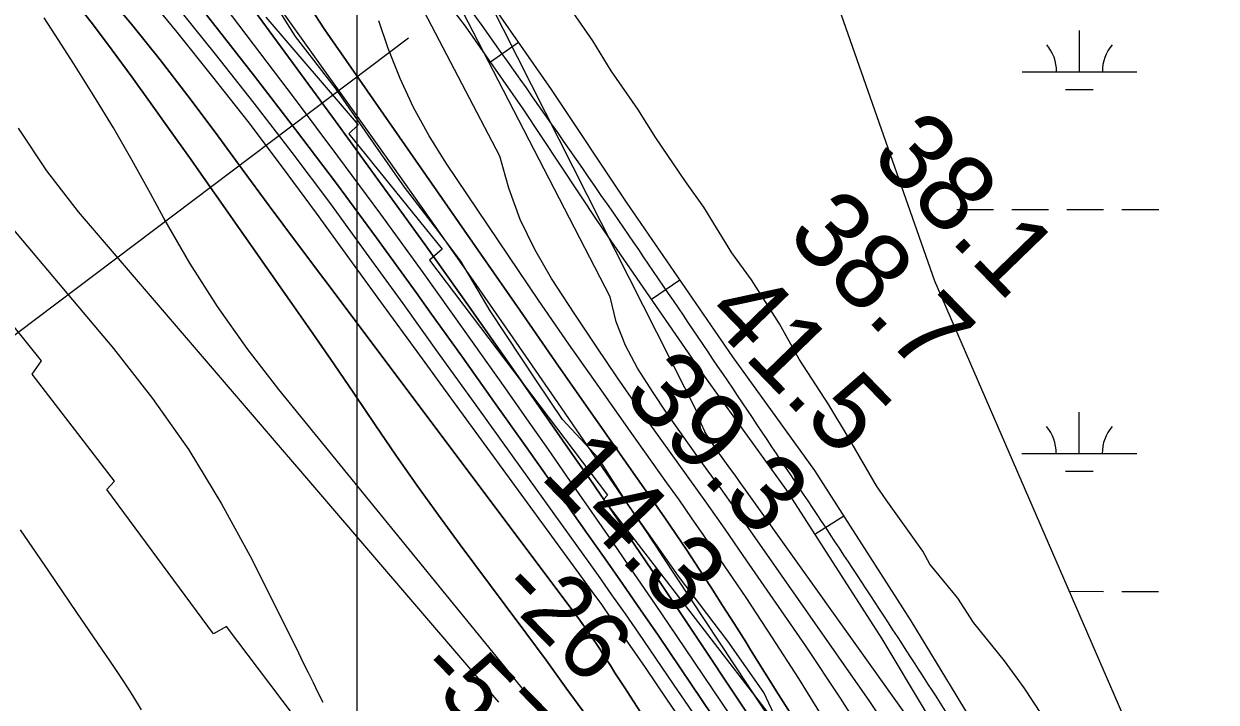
# Model space of a CAD drawing. Extents: x 3245246 to 3283090, y 806824 to 832173.
# Drawn here: x 3270071 to 3271110, y 819309 to 819900 of the extents above; entities that cross this region are included whole.
import ezdxf

# ---------------------------------------------------------------- set-up
doc = ezdxf.new("R2010")
doc.units = 0
for name, color, linetype in [('V-GRID-MAJR', 7, 'Continuous'), ('V-RIVR-EDGE', 7, 'Continuous'), ('V-RIVR-RANG', 7, 'Continuous'), ('V-ROAD-CNTR', 7, 'Continuous'), ('V-RRAP-RVMT', 7, 'Continuous'), ('V-SITE-VEGE', 7, 'Continuous'), ('V-TOPO-DPTH', 7, 'Continuous'), ('V-TOPO-MAJR', 7, 'Continuous'), ('V-TOPO-MINR', 7, 'Continuous'), ('V-TOPO-WATR', 7, 'Continuous'), ('V-WETL-SWMP', 7, 'Continuous')]:
    doc.layers.add(name, color=color, linetype=linetype)

msp = doc.modelspace()

# ---------------------------------------------------------------- linework, layer by layer
at = {"layer": 'V-GRID-MAJR'}
msp.add_spline([(3270359.9, 812204.1), (3270361.6, 818263.3), (3270363.4, 824325.6), (3270365.1, 830387.9), (3270365.1, 830390.9)], degree=3, dxfattribs=at)
at = {"layer": 'V-RIVR-EDGE'}
for points in [[(3270518.8, 819588), (3270477.7, 819649.8), (3270452.2, 819692.9), (3270429.2, 819723.4), (3270403.2, 819757.4), (3270376.3, 819796.1), (3270343, 819843.6), (3270308.3, 819888.9), (3270280.6, 819932.8)], [(3271126.5, 818687.1), (3271077.1, 818759.4), (3271017.3, 818837.8), (3270964.9, 818923.1), (3270933.7, 818969.3), (3270889.1, 819044.6), (3270838.9, 819109.1), (3270786.9, 819180.5), (3270762.7, 819226.2), (3270738.4, 819270.1), (3270716.4, 819317.1), (3270684.8, 819362), (3270641.9, 819418.6), (3270597.2, 819482.2), (3270572.1, 819521.4), (3270540.9, 819554.9), (3270518.8, 819588)]]:
    msp.add_lwpolyline(points, dxfattribs=at)
at = {"layer": 'V-RIVR-RANG'}
msp.add_line((3270406.8, 819887.2), (3269895.6, 819502.2), dxfattribs=at)
at = {"layer": 'V-ROAD-CNTR'}
for p, q in [((3270502.6, 819883.4), (3270478, 819866.3)), ((3270643, 819676.5), (3270618.3, 819659.5)), ((3270786, 819470.9), (3270760.7, 819454.7))]:
    msp.add_line(p, q, dxfattribs=at)
for points in [[(3269843.4, 820720), (3269850.2, 820706.2), (3269882.2, 820651.7), (3269977.9, 820546.5), (3270017.6, 820500.2), (3270105.1, 820401.1), (3270161.4, 820338.8), (3270271.1, 820208.6), (3270367.8, 820073.2), (3270400.8, 820019.6), (3270480.3, 819915.5), (3270531, 819842.7), (3270596.3, 819744.3), (3270689.1, 819609.7), (3270760.6, 819510.6), (3270844.4, 819379.6), (3270883.5, 819315), (3270943.6, 819215.4), (3271019.7, 819092.1), (3271064.1, 819024.8), (3271140, 818915.3)], [(3269823.7, 820692), (3269857.9, 820633.8), (3269955.4, 820526.6), (3269995, 820480.5), (3270082.7, 820381.1), (3270138.8, 820319.1), (3270247.3, 820190.2), (3270342.8, 820056.6), (3270376, 820002.6), (3270456, 819897.8), (3270506.2, 819825.8), (3270571.4, 819727.5), (3270664.6, 819592.5), (3270735.7, 819493.7), (3270819, 819363.8), (3270857.8, 819299.5), (3270918, 819199.8), (3270994.4, 819076), (3271039.3, 819008), (3271115.8, 818897.6)]]:
    msp.add_lwpolyline(points, dxfattribs=at)
for points in [[(3268555, 824466.2), (3268928.1, 824288.4), (3269383.1, 824061.9), (3269668.7, 823890.1), (3270076.6, 823640.1), (3270419.3, 823451), (3270842, 823197.9), (3271162.2, 823029.4), (3271548.3, 822792.5), (3271898.4, 822578.4), (3272236.9, 822400.3), (3272509.8, 822239.3), (3272743.9, 822091.3), (3273013.6, 821941.1), (3273341, 821721.2), (3273731.8, 821490.1), (3274189.2, 821175), (3274593.6, 820901.2), (3274916.7, 820684.3), (3275373.2, 820360), (3275676.6, 820161), (3275802.4, 820045.1), (3275896.2, 819928), (3275965.2, 819818.6), (3276015.1, 819699.5), (3276044.4, 819586.7), (3276100.5, 819413), (3276190.9, 819208.3), (3276292.5, 819051.8), (3276415.5, 818926.3), (3276568.2, 818833.9), (3276716.2, 818768.8), (3276924.8, 818729), (3277119.9, 818725), (3277260.8, 818758.2)], [(3265843.1, 823432.9), (3265859, 823417.1), (3265884.4, 823393.5), (3265921.6, 823385.9), (3265988.6, 823351.1), (3266047.2, 823332.3), (3266110.9, 823317.7), (3266174.6, 823302.5), (3266237.9, 823256.1), (3266319, 823213.7), (3266446.2, 823144), (3266598.2, 823070.2), (3266698.3, 823024.2), (3266809.8, 822977.5), (3266902.8, 822954.7), (3266981.5, 822929.4), (3267047, 822922.9), (3267126.7, 822927), (3267196.8, 822934.5), (3267240.8, 822931.2), (3267315.5, 822929), (3267389.5, 822902.9), (3267472.5, 822855.3), (3267548.2, 822799.1), (3267673.2, 822703.2), (3267729.5, 822659.2), (3267800.8, 822580), (3267841.6, 822514.8), (3267890.4, 822443.6), (3267961.5, 822390.3), (3268026.2, 822347.9), (3268097.5, 822313.7), (3268226.8, 822221.5), (3268328.9, 822136.2), (3268438, 822030.2), (3268539.6, 821913.7), (3268611.4, 821855), (3268669.7, 821833), (3268741.6, 821835.2), (3268781, 821862.3), (3268824.2, 821916.6), (3268873.1, 822006.3), (3268932.5, 822098.1), (3268972.1, 822145.5), (3269019.4, 822162), (3269056, 822158.3), (3269086.7, 822138.7), (3269215.7, 821995.6), (3269467.1, 821682.5), (3269665, 821425.3), (3269890.2, 821132.3), (3269935.6, 821060.8), (3269937.8, 820947), (3269911.9, 820878.4), (3269882.4, 820803.4), (3269850.4, 820754.7), (3269820.8, 820702.9), (3269847.5, 820661.4), (3269995.3, 820504.9), (3270135.1, 820342.3), (3270215.8, 820249.2), (3270280.9, 820161.5), (3270409.8, 819983.2), (3270585.2, 819734.7), (3270723.1, 819531.2), (3270847.8, 819342.2), (3270941.2, 819194.9), (3271024.2, 819065), (3271103.7, 818956), (3271217.9, 818809.2), (3271322.1, 818665), (3271450.9, 818481.1), (3271547.8, 818329.9), (3271656.2, 818159), (3271778.9, 817965.4), (3271939, 817707.5), (3272036.6, 817466.5), (3272126.7, 817285.3), (3272211.9, 817051.1), (3272318, 816867.5), (3272429.4, 816683.2), (3272508.6, 816556.2), (3272571.6, 816398.7), (3272670.4, 816197), (3272779.9, 816022.9), (3272872.1, 815803.2), (3272964.7, 815556.6)]]:
    msp.add_spline(points, degree=3, dxfattribs=at)
at = {"layer": 'V-RRAP-RVMT'}
for p, q in [((3270282.3, 819905.5), (3270362.8, 819811.8)), ((3270282.3, 819905.5), (3270362.8, 819811.8)), ((3270362.8, 819811.8), (3270354.8, 819803.9)), ((3270362.8, 819811.8), (3270354.8, 819803.9)), ((3270354.8, 819803.9), (3270435.9, 819703.5)), ((3270354.8, 819803.9), (3270435.9, 819703.5)), ((3270087, 819606.1), (3270006.4, 819705.1)), ((3270087, 819606.1), (3270006.4, 819705.1)), ((3270435.9, 819703.5), (3270424.9, 819693.9)), ((3270435.9, 819703.5), (3270424.9, 819693.9)), ((3270424.9, 819693.9), (3270580.2, 819489.1)), ((3270424.9, 819693.9), (3270580.2, 819489.1)), ((3270078.6, 819594.4), (3270087, 819606.1)), ((3270078.6, 819594.4), (3270087, 819606.1)), ((3270150.4, 819501.4), (3270078.6, 819594.4)), ((3270150.4, 819501.4), (3270078.6, 819594.4)), ((3270143.8, 819494.1), (3270150.4, 819501.4)), ((3270143.8, 819494.1), (3270150.4, 819501.4)), ((3270236.9, 819368.2), (3270143.8, 819494.1)), ((3270236.9, 819368.2), (3270143.8, 819494.1)), ((3270580.2, 819489.1), (3270576.5, 819485.4)), ((3270580.2, 819489.1), (3270576.5, 819485.4)), ((3270576.5, 819485.4), (3270731.5, 819284.4)), ((3270576.5, 819485.4), (3270731.5, 819284.4)), ((3270248.2, 819374.7), (3270236.9, 819368.2)), ((3270248.2, 819374.7), (3270236.9, 819368.2)), ((3270459.9, 819094), (3270248.2, 819374.7)), ((3270459.9, 819094), (3270248.2, 819374.7))]:
    msp.add_line(p, q, dxfattribs=at)
at = {"layer": 'V-SITE-VEGE'}
for p, q in [((3270567.3, 819884.9), (3270550.1, 819909.6)), ((3270583.2, 819858.9), (3270567.3, 819884.9)), ((3270606.4, 819825.4), (3270583.2, 819858.9)), ((3270622.3, 819800.6), (3270606.4, 819825.4)), ((3270648.1, 819762.3), (3270622.3, 819800.6)), ((3270664, 819740), (3270648.1, 819762.3)), ((3270688.4, 819700.3), (3270664, 819740)), ((3270705.6, 819676.8), (3270688.4, 819700.3)), ((3270730.1, 819638.4), (3270705.6, 819676.8)), ((3270747.2, 819607.5), (3270730.1, 819638.4)), ((3270772.9, 819567.8), (3270747.2, 819607.5)), ((3270790, 819539.4), (3270772.9, 819567.8)), ((3270814.5, 819497.3), (3270790, 819539.4)), ((3270823, 819484.9), (3270814.5, 819497.3)), ((3270854.9, 819440.3), (3270823, 819484.9)), ((3270861, 819429.1), (3270854.9, 819440.3)), ((3270885.5, 819399.4), (3270861, 819429.1)), ((3270899, 819378.3), (3270885.5, 819399.4)), ((3270925.9, 819344.9), (3270899, 819378.3)), ((3270943.1, 819321.3), (3270925.9, 819344.9)), ((3270967.6, 819284.2), (3270943.1, 819321.3))]:
    msp.add_line(p, q, dxfattribs=at)
at = {"layer": 'V-TOPO-DPTH'}
for points in [[(3270341.5, 819603.5), (3270323.3, 819629.9), (3270304.9, 819656.2), (3270215.7, 819783.2), (3270199.1, 819806.8), (3270182.4, 819830.2), (3270165.6, 819853.6), (3270148.6, 819876.9), (3270131.3, 819899.8), (3270113.6, 819922.5), (3270095.3, 819944.7), (3270076.6, 819966.6), (3269990.1, 820064.9), (3269970.7, 820086.6), (3269951, 820107.9), (3269930.8, 820128.9), (3269910.3, 820149.5), (3269554.1, 820501.5), (3269452.9, 820760.3)], [(3269452.9, 820760.3), (3269554.1, 820501.5), (3269910.3, 820149.5), (3269930.8, 820128.9), (3269951, 820107.9), (3269970.7, 820086.6), (3269990.1, 820064.9), (3270076.6, 819966.6), (3270095.3, 819944.7), (3270113.6, 819922.5), (3270131.3, 819899.8), (3270148.6, 819876.9), (3270165.6, 819853.6), (3270182.4, 819830.2), (3270199.1, 819806.8), (3270215.7, 819783.2), (3270304.9, 819656.2), (3270323.3, 819629.9), (3270341.5, 819603.5)], [(3270071.9, 820184.7), (3270343.1, 819814.9), (3270382.3, 819761.1), (3270421.3, 819707.1), (3270459.9, 819652.8), (3270498.2, 819598.3), (3270554.3, 819517.9), (3270564.4, 819503.5), (3270574.4, 819489.1), (3270584.3, 819474.6), (3270594.2, 819460.1), (3270604, 819445.6), (3270613.8, 819431), (3270623.6, 819416.4), (3270633.4, 819401.8), (3270719.2, 819273)], [(3270719.2, 819273), (3270633.4, 819401.8), (3270623.6, 819416.4), (3270613.8, 819431), (3270604, 819445.6), (3270594.2, 819460.1), (3270584.3, 819474.6), (3270574.4, 819489.1), (3270564.4, 819503.5), (3270554.3, 819517.9), (3270498.2, 819598.3), (3270459.9, 819652.8), (3270421.3, 819707.1), (3270382.3, 819761.1), (3270343.1, 819814.9), (3270071.9, 820184.7)], [(3270058.9, 820127.3), (3270272.4, 819854.3), (3270308.3, 819807.7), (3270343.9, 819760.8), (3270378.8, 819713.4), (3270413.3, 819665.7), (3270425.4, 819648.8), (3270453.6, 819609.3), (3270481.7, 819569.8), (3270509.7, 819530.3), (3270537.7, 819490.8), (3270562.5, 819455.8), (3270578, 819433.7), (3270593.5, 819411.5), (3270608.8, 819389.3), (3270624.1, 819367), (3270662.6, 819310.3), (3270696.8, 819259.4)], [(3270696.8, 819259.4), (3270662.6, 819310.3), (3270624.1, 819367), (3270608.8, 819389.3), (3270593.5, 819411.5), (3270578, 819433.7), (3270562.5, 819455.8), (3270537.7, 819490.8), (3270509.7, 819530.3), (3270481.7, 819569.8), (3270453.6, 819609.3), (3270425.4, 819648.8), (3270413.3, 819665.7), (3270378.8, 819713.4), (3270343.9, 819760.8), (3270308.3, 819807.7), (3270272.4, 819854.3), (3270058.9, 820127.3)], [(3270650.6, 819283.7), (3270631.9, 819311.4), (3270613.1, 819338.9), (3270591.2, 819370.6), (3270583.1, 819382.2), (3270575, 819393.7), (3270566.7, 819405.2), (3270558.4, 819416.7), (3270443.5, 819574), (3270414.2, 819614.2), (3270384.9, 819654.4), (3270355.7, 819694.6), (3270326.5, 819734.9), (3270296.9, 819774.9), (3270266.9, 819814.6), (3270236.2, 819853.6), (3270205, 819892.4), (3270064.1, 820063.9)], [(3270650.6, 819283.7), (3270631.9, 819311.4), (3270613.1, 819338.9), (3270591.2, 819370.6), (3270583.1, 819382.2), (3270575, 819393.7), (3270566.7, 819405.2), (3270558.4, 819416.7), (3270443.5, 819574), (3270414.2, 819614.2), (3270384.9, 819654.4), (3270355.7, 819694.6), (3270326.5, 819734.9), (3270296.9, 819774.9), (3270266.9, 819814.6), (3270236.2, 819853.6), (3270205, 819892.4), (3270064.1, 820063.9)], [(3270139.8, 819929.9), (3270165.2, 819899.4), (3270190.2, 819868.5), (3270214.5, 819837.1), (3270238.3, 819805.3), (3270261.8, 819773.2), (3270285.4, 819741.2), (3270309.1, 819709.4), (3270332.8, 819677.5), (3270555.3, 819381), (3270556.6, 819379.2), (3270558, 819377.4), (3270559.3, 819375.5), (3270560.6, 819373.7), (3270564.4, 819368.3), (3270567.5, 819363.7), (3270570.7, 819359.1), (3270573.7, 819354.5), (3270576.7, 819349.8), (3270578.6, 819346.8), (3270582.6, 819340.6), (3270586.5, 819334.4), (3270590.5, 819328.2), (3270594.5, 819322), (3270721.6, 819125.1)], [(3270139.8, 819929.9), (3270165.2, 819899.4), (3270190.2, 819868.5), (3270214.5, 819837.1), (3270238.3, 819805.3), (3270261.8, 819773.2), (3270285.4, 819741.2), (3270309.1, 819709.4), (3270332.8, 819677.5), (3270555.3, 819381), (3270556.6, 819379.2), (3270558, 819377.4), (3270559.3, 819375.5), (3270560.6, 819373.7), (3270564.4, 819368.3), (3270567.5, 819363.7), (3270570.7, 819359.1), (3270573.7, 819354.5), (3270576.7, 819349.8), (3270578.6, 819346.8), (3270582.6, 819340.6), (3270586.5, 819334.4), (3270590.5, 819328.2), (3270594.5, 819322), (3270721.6, 819125.1)], [(3270320.8, 819914.5), (3270333.9, 819894.5), (3270435.9, 819747.7), (3270469.7, 819699), (3270503.6, 819650.3), (3270537.5, 819601.6), (3270571.5, 819553), (3270629.4, 819470.2), (3270634.4, 819463), (3270639.4, 819455.7), (3270644.3, 819448.4), (3270649.1, 819441.1), (3270660.1, 819424.5), (3270670.3, 819408.8), (3270680.4, 819393), (3270690.5, 819377.2), (3270700.5, 819361.3), (3270704.8, 819354.3), (3270717, 819334.9), (3270729.1, 819315.5), (3270741.4, 819296.2)], [(3270561.7, 819296.8), (3270544.2, 819321), (3270526.6, 819345.2), (3270508.8, 819369.3), (3270491, 819393.3), (3270451.7, 819445.9), (3270432.7, 819471.7), (3270414, 819497.7), (3270395.6, 819524), (3270377.6, 819550.5), (3270359.6, 819577), (3270341.5, 819603.5)], [(3270341.5, 819603.5), (3270359.6, 819577), (3270377.6, 819550.5), (3270395.6, 819524), (3270414, 819497.7), (3270432.7, 819471.7), (3270451.7, 819445.9), (3270491, 819393.3), (3270508.8, 819369.3), (3270526.6, 819345.2), (3270544.2, 819321), (3270561.7, 819296.8)]]:
    msp.add_lwpolyline(points, dxfattribs=at)
at = {"layer": 'V-TOPO-MAJR'}
for points in [[(3270844.5, 819256.1), (3270808.8, 819309.4), (3270702.8, 819460.9), (3270691, 819477.7), (3270679, 819494.5), (3270667, 819511.1), (3270654.9, 819527.8), (3270643, 819544.5), (3270631.2, 819561.4), (3270619.9, 819578.5), (3270608.7, 819595.7), (3270606.2, 819599.7), (3270595.8, 819619.6), (3270587.5, 819640.2), (3270582.4, 819661.8), (3270233.3, 820337.6)], [(3270521.8, 819300.3), (3270513.2, 819311.4), (3270504.5, 819322.4), (3270495.7, 819333.3), (3270486.9, 819344.2), (3270293.7, 819581.1), (3270266.2, 819616.8), (3270240.2, 819653.4), (3270216.2, 819691.4), (3270193.6, 819730.4), (3270181.8, 819752.1), (3270165.9, 819780.7), (3270149.5, 819809.1), (3270132.5, 819837.1), (3270115.1, 819864.9), (3270098.9, 819890.2), (3270089.1, 819905)], [(3270068.4, 819458.9), (3270092.9, 819422.9), (3270117.5, 819386.8), (3270150.3, 819339), (3270158.4, 819326.8), (3270166.2, 819314.6), (3270173.7, 819302.1)]]:
    msp.add_lwpolyline(points, dxfattribs=at)
at = {"layer": 'V-TOPO-MINR'}
for points in [[(3270341.5, 819603.5), (3270323.3, 819629.9), (3270304.9, 819656.2), (3270215.7, 819783.2), (3270199.1, 819806.8), (3270182.4, 819830.2), (3270165.6, 819853.6), (3270148.6, 819876.9), (3270131.3, 819899.8), (3270113.6, 819922.5), (3270095.3, 819944.7), (3270076.6, 819966.6), (3269990.1, 820064.9), (3269970.7, 820086.6), (3269951, 820107.9), (3269930.8, 820128.9), (3269910.3, 820149.5), (3269554.1, 820501.5), (3269452.9, 820760.3)], [(3271114.6, 818850.4), (3271100.9, 818873), (3271087.6, 818895.9), (3271074.5, 818918.9), (3271061.6, 818942), (3271048.9, 818965.2), (3271015.6, 819026.5), (3270985.3, 819079.8), (3270953.8, 819132.3), (3270920.4, 819183.6), (3270885.7, 819234.1), (3270700.3, 819493.8), (3270695.8, 819500.1), (3270691.3, 819506.4), (3270686.7, 819512.6), (3270682.2, 819518.8), (3270677.7, 819525), (3270673.3, 819531.4), (3270669.1, 819537.8), (3270665, 819544.4), (3270664.9, 819544.6), (3270661.8, 819551.5), (3270659.7, 819558.5), (3270234.1, 820399.6)], [(3270812.8, 819265.7), (3270783.1, 819312.1), (3270752.5, 819358), (3270698.4, 819436.5), (3270682.5, 819459.4), (3270666.5, 819482.2), (3270650.3, 819504.9), (3270634, 819527.5), (3270627.5, 819536.6), (3270608.1, 819563.8), (3270588.9, 819591.2), (3270570.2, 819618.8), (3270551.7, 819646.7), (3270531.4, 819677.8), (3270516.8, 819703.1), (3270504.1, 819729.2), (3270494.2, 819756.5), (3270486.2, 819784.6), (3270229.4, 820275.5)], [(3270687.7, 819296.2), (3270640.2, 819366.7), (3270621.8, 819393.9), (3270603.4, 819421), (3270584.8, 819448.1), (3270566.2, 819475), (3270547.4, 819502), (3270528.6, 819528.8), (3270509.8, 819555.7), (3270490.9, 819582.5), (3270456, 819631.8), (3270419.4, 819683), (3270382.5, 819734), (3270345, 819784.6), (3270307.2, 819835), (3270048, 820176.7)], [(3270696.8, 819259.4), (3270662.6, 819310.3), (3270624.1, 819367), (3270608.8, 819389.3), (3270593.5, 819411.5), (3270578, 819433.7), (3270562.5, 819455.8), (3270537.7, 819490.8), (3270509.7, 819530.3), (3270481.7, 819569.8), (3270453.6, 819609.3), (3270425.4, 819648.8), (3270413.3, 819665.7), (3270378.8, 819713.4), (3270343.9, 819760.8), (3270308.3, 819807.7), (3270272.4, 819854.3), (3270058.9, 820127.3)], [(3270664.3, 819285.4), (3270637.7, 819324.5), (3270607.4, 819368.8), (3270595.7, 819385.7), (3270584, 819402.4), (3270572.2, 819419.1), (3270560.3, 819435.8), (3270497.3, 819523.4), (3270465.5, 819567.6), (3270433.7, 819611.8), (3270401.9, 819656), (3270370.1, 819700.1), (3270338, 819744.1), (3270305.4, 819787.7), (3270272.1, 819830.7), (3270238.4, 819873.4), (3270072.1, 820080.5)], [(3270650.6, 819283.7), (3270631.9, 819311.4), (3270613.1, 819338.9), (3270591.2, 819370.6), (3270583.1, 819382.2), (3270575, 819393.7), (3270566.7, 819405.2), (3270558.4, 819416.7), (3270443.5, 819574), (3270414.2, 819614.2), (3270384.9, 819654.4), (3270355.7, 819694.6), (3270326.5, 819734.9), (3270296.9, 819774.9), (3270266.9, 819814.6), (3270236.2, 819853.6), (3270205, 819892.4), (3270064.1, 820063.9)], [(3270777, 819210.8), (3270627.8, 819436.6), (3270626.2, 819439), (3270624.6, 819441.4), (3270623.1, 819443.8), (3270621.5, 819446.1), (3270619.9, 819448.5), (3270618.3, 819450.9), (3270616.7, 819453.3), (3270615.1, 819455.6), (3270540, 819565.3), (3270500.6, 819622.3), (3270461.1, 819679.3), (3270421.2, 819735.9), (3270381.1, 819792.5), (3270212.3, 820029)], [(3269855.4, 819966), (3270149.7, 819616.8), (3270183.6, 819573.4), (3270215.4, 819528.7), (3270243.8, 819481.7), (3270270.1, 819433.4), (3270310.7, 819351.7), (3270315, 819343.1), (3270319.2, 819334.5), (3270323.5, 819325.8), (3270327.7, 819317.2), (3270332.1, 819308.6)], [(3270721.6, 819125.1), (3270594.5, 819322), (3270590.5, 819328.2), (3270586.5, 819334.4), (3270582.6, 819340.6), (3270578.6, 819346.8), (3270576.7, 819349.8), (3270573.7, 819354.5), (3270570.7, 819359.1), (3270567.5, 819363.7), (3270564.4, 819368.3), (3270560.6, 819373.7), (3270559.3, 819375.5), (3270558, 819377.4), (3270556.6, 819379.2), (3270555.3, 819381), (3270332.8, 819677.5), (3270309.1, 819709.4), (3270285.4, 819741.2), (3270261.8, 819773.2), (3270238.3, 819805.3), (3270214.5, 819837.1), (3270190.2, 819868.5), (3270165.2, 819899.4), (3270139.8, 819929.9)], [(3270741.4, 819296.2), (3270729.1, 819315.5), (3270717, 819334.9), (3270704.8, 819354.3), (3270700.5, 819361.3), (3270690.5, 819377.2), (3270680.4, 819393), (3270670.3, 819408.8), (3270660.1, 819424.5), (3270649.1, 819441.1), (3270644.3, 819448.4), (3270639.4, 819455.7), (3270634.4, 819463), (3270629.4, 819470.2), (3270571.5, 819553), (3270537.5, 819601.6), (3270503.6, 819650.3), (3270469.7, 819699), (3270435.9, 819747.7), (3270333.9, 819894.5), (3270320.8, 819914.5)], [(3270768.9, 819293.6), (3270746.8, 819329.4), (3270724, 819364.8), (3270700.8, 819399.9), (3270674.6, 819438.6), (3270664, 819454.1), (3270653.4, 819469.5), (3270642.7, 819484.8), (3270631.9, 819500), (3270599.7, 819545), (3270573, 819582.9), (3270546.4, 819620.8), (3270520.1, 819659), (3270494.1, 819697.3), (3270439.5, 819778.3), (3270424.6, 819802.2), (3270411.1, 819826.8), (3270399.4, 819852.3), (3270389.1, 819878.4), (3270380.7, 819902.3)], [(3270485.3, 819308.6), (3270119, 819736), (3270091.6, 819771.6), (3270066.9, 819808.9)], [(3270561.7, 819296.8), (3270544.2, 819321), (3270526.6, 819345.2), (3270508.8, 819369.3), (3270491, 819393.3), (3270451.7, 819445.9), (3270432.7, 819471.7), (3270414, 819497.7), (3270395.6, 819524), (3270377.6, 819550.5), (3270359.6, 819577), (3270341.5, 819603.5)]]:
    msp.add_lwpolyline(points, dxfattribs=at)
at = {"layer": 'V-TOPO-WATR'}
msp.add_lwpolyline([(3270719.2, 819273), (3270633.4, 819401.8), (3270623.6, 819416.4), (3270613.8, 819431), (3270604, 819445.6), (3270594.2, 819460.1), (3270584.3, 819474.6), (3270574.4, 819489.1), (3270564.4, 819503.5), (3270554.3, 819517.9), (3270498.2, 819598.3), (3270459.9, 819652.8), (3270421.3, 819707.1), (3270382.3, 819761.1), (3270343.1, 819814.9), (3270071.9, 820184.7)], dxfattribs=at)
at = {"layer": 'V-WETL-SWMP'}
for p, q in [((3270991.3, 819858.1), (3270991.3, 819894.1)), ((3270941.3, 819858.1), (3271041.3, 819858.1)), ((3270979.3, 819842.7), (3271003.3, 819842.7)), ((3270884.4, 819738.1), (3270916.4, 819738.1)), ((3270932.4, 819738.1), (3270964.4, 819738)), ((3270980.4, 819738), (3271012.4, 819738)), ((3271028.4, 819738), (3271060.4, 819738)), ((3270991.2, 819525.4), (3270991.2, 819561.4)), ((3270941.2, 819525.4), (3271041.2, 819525.4)), ((3270979.2, 819510), (3271003.2, 819510)), ((3270982.7, 819405.4), (3271012.3, 819405.3)), ((3271028.3, 819405.3), (3271060.3, 819405.3))]:
    msp.add_line(p, q, dxfattribs=at)
msp.add_lwpolyline([(3271156.4, 818951.9), (3271053.1, 819243.2), (3270865.3, 819675.6), (3270743.2, 820023.4), (3270639.9, 820305.3), (3270527.2, 820521.5), (3270452.1, 820700.1), (3270499, 820869.3), (3270592.9, 821019.7), (3270724.4, 821245.2), (3270808.9, 821264), (3270940.4, 821226.5), (3271194, 821076.1)], dxfattribs=at)
for centre, start, end in [((3270936.1, 819858.6), 359.2032, 40.7468), ((3271046.5, 819858.5), 139.2032, 180.7468), ((3270935.9, 819525.9), 359.2032, 40.7468), ((3271046.4, 819525.9), 139.2032, 180.7468)]:
    msp.add_arc(centre, 35.2, start, end, dxfattribs=at)

# ---------------------------------------------------------------- texts
at = {"layer": 'V-RIVR-RANG'}
for s, height, rotation, p in [('38.1', 67, 314.1483, (3270808.1, 819782.9)), ('38.7', 67, 314.1483, (3270734.9, 819714.8)), ('41.5', 67, 314.1483, (3270663.3, 819645)), ('39.3', 67, 314.1483, (3270591.7, 819575.2)), ('14.3', 67, 314.1483, (3270520.1, 819505.3)), ('-26', 60, 314.4298, (3270482.7, 819404.8)), ('-57', 60, 314.4298, (3270411.8, 819334.3))]:
    msp.add_text(s, height=height, rotation=rotation, dxfattribs=at).set_placement(p)

doc.saveas('drawing.dxf')
